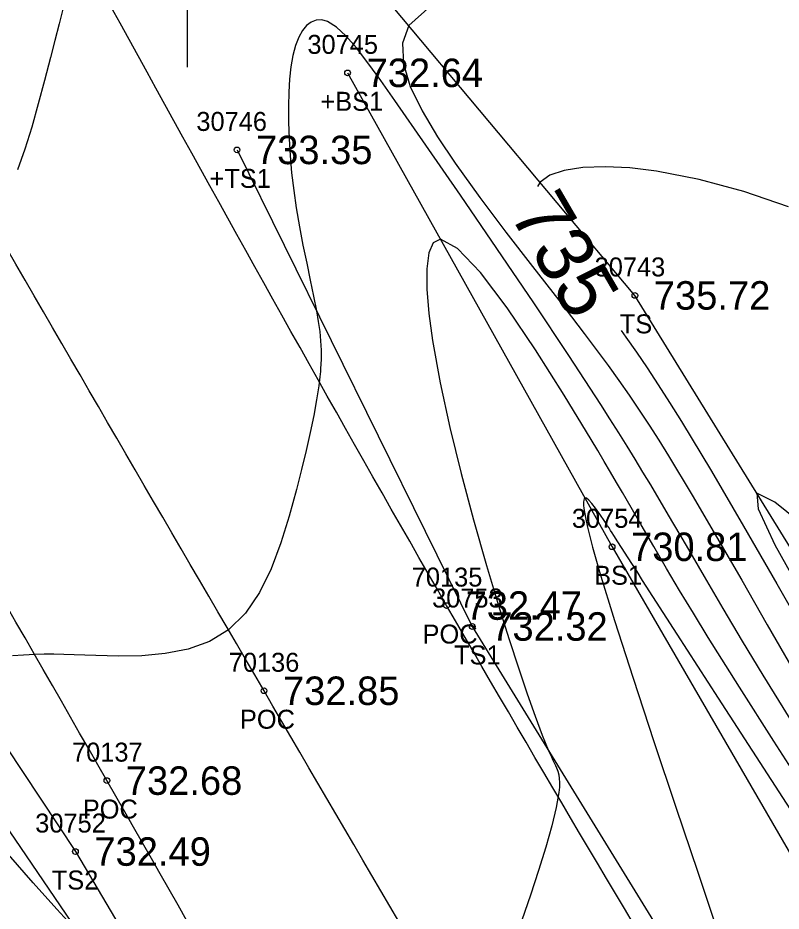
# Model space of a CAD drawing. Extents: x 1376587 to 1378239, y 1000335 to 1003031.
# Drawn here: x 1376960.22 to 1377000.43, y 1002299.59 to 1002346.64 of the extents above; entities that cross this region are included whole.
import ezdxf

# ---------------------------------------------------------------- set-up
doc = ezdxf.new("R2010")
doc.units = 0
for name, color, linetype in [('RD_DTM_BkLn1', 7, 'Continuous'), ('RD_DTM_BkLn2', 7, 'Continuous'), ('RD_DTM_BkLn_txCode', 7, 'Continuous'), ('RD_DTM_Major1', 7, 'Continuous'), ('RD_DTM_Major1_Lbl', 7, 'Continuous'), ('RD_DTM_Minor1', 7, 'Continuous'), ('RD_EX_Misc', 7, 'Continuous'), ('RD_EX_Road', 7, 'Continuous'), ('RD_EX_Road_txCode', 7, 'Continuous'), ('RD_EX_TX_Misc_ELEV', 7, 'Continuous'), ('RD_EX_TX_Road_ELEV', 7, 'Continuous'), ('RD_HC_Survey_ELEV', 7, 'Continuous'), ('RD_HC_Survey_txCode', 7, 'Continuous'), ('RD_SMD_Locator', 7, 'Continuous')]:
    doc.layers.add(name, color=color, linetype=linetype)

msp = doc.modelspace()

# ---------------------------------------------------------------- linework, layer by layer
at = {"layer": 'RD_DTM_BkLn1'}
msp.add_spline([(1377003.447, 1002259.314), (1376973.187, 1002311.196), (1376942.719, 1002364.726), (1376914.248, 1002420.136), (1376886.108, 1002475.587), (1376860.058, 1002531.093), (1376835.652, 1002585.094), (1376813.12, 1002641.257), (1376777.121, 1002732.301)], degree=3, dxfattribs=at)
at = {"layer": 'RD_DTM_BkLn2'}
for points in [[(1377334.808, 1002026.055), (1377284.229, 1002013.339), (1377249.257, 1001988.727), (1377213.659, 1001973.589), (1377188.957, 1002014.33), (1377158.44, 1002070.963), (1377139.047, 1002104.941), (1377113.892, 1002149.475), (1377071.66, 1002218.399), (1377041.895, 1002260.076), (1377023.693, 1002288.088), (1377010.927, 1002302.495), (1376992.725, 1002332.02), (1376976.352, 1002351.559)], [(1376977.592, 1002343.743), (1376991.525, 1002318.779), (1377012.226, 1002283.102), (1377032.893, 1002247.364), (1377053.281, 1002213.6), (1377075.695, 1002176.413), (1377096.747, 1002142.056), (1377117.513, 1002106.979), (1377138.493, 1002071.226), (1377160.243, 1002035.712), (1377181.074, 1001999.107), (1377204.311, 1001959.476)], [(1376971.766, 1002339.684), (1376984.16, 1002314.581), (1377005.368, 1002280.112), (1377027.082, 1002243.848), (1377048.279, 1002210.776), (1377069.87, 1002173.423), (1377092.065, 1002138.92), (1377112.017, 1002104.252), (1377133.641, 1002068.495), (1377155.53, 1002032.726), (1377177.087, 1001996.618), (1377201.678, 1001958.67), (1377205.328, 1001957.618)], [(1376933.477, 1002336.978), (1376936.207, 1002337.361), (1376942.118, 1002334.622), (1376963.252, 1002302.727), (1376984.874, 1002266.163), (1377004.611, 1002231.868), (1377027.248, 1002196.435), (1377047.864, 1002161.082), (1377069.437, 1002124.09), (1377090.339, 1002090.957), (1377112.039, 1002054.903), (1377133.555, 1002020.982), (1377142.847, 1002000.419), (1377146.96, 1001979.874), (1377168.451, 1001949.096), (1377180.608, 1001931.393), (1377190.285, 1001911.959), (1377184.466, 1001904.154), (1377176.345, 1001916.445), (1377168.914, 1001925.218), (1377157.418, 1001940.596), (1377135.248, 1001988.16)], [(1377142.847, 1002000.419), (1377120.857, 1002035.022), (1377093.975, 1002077.46), (1377068.464, 1002119.505), (1377041.306, 1002163.638), (1377022.11, 1002198.969), (1376992.664, 1002247.269), (1376968.66, 1002290.747), (1376938.21, 1002335.497), (1376936.932, 1002336.502), (1376934.733, 1002336.167)]]:
    msp.add_lwpolyline(points, dxfattribs=at)
at = {"layer": 'RD_DTM_Major1'}
for points in [[(1377000.825, 1002336.689), (1376998.459, 1002337.497), (1376996.12, 1002338.133), (1376993.868, 1002338.567), (1376992.459, 1002338.733), (1376991.154, 1002338.797), (1376989.99, 1002338.756), (1376989.005, 1002338.608), (1376988.239, 1002338.351), (1376987.729, 1002337.982), (1376987.597, 1002337.754)], [(1376992.007, 1002330.172), (1376992.257, 1002329.826), (1376992.812, 1002329.033), (1376993.377, 1002328.2), (1376993.957, 1002327.318), (1376994.557, 1002326.381), (1376995.182, 1002325.379), (1376996.759, 1002322.767), (1376998.453, 1002319.874), (1377000.211, 1002316.82), (1377001.982, 1002313.722)]]:
    msp.add_lwpolyline(points, dxfattribs=at)
at = {"layer": 'RD_DTM_Minor1'}
for points in [[(1376981.968, 1002347.269), (1376980.809, 1002346.241), (1376980.479, 1002345.304), (1376980.529, 1002344.223), (1376980.895, 1002343.026), (1376981.514, 1002341.736), (1376982.323, 1002340.381), (1376983.26, 1002338.987), (1376984.56, 1002337.177), (1376985.927, 1002335.359), (1376987.324, 1002333.55), (1376988.714, 1002331.763), (1376990.058, 1002330.015), (1376991.32, 1002328.321), (1376991.884, 1002327.536), (1376992.425, 1002326.758), (1376992.952, 1002325.98), (1376993.47, 1002325.194), (1376993.984, 1002324.391), (1376994.501, 1002323.564), (1376995.747, 1002321.506), (1376997.033, 1002319.31), (1376998.353, 1002317.017), (1376999.698, 1002314.669), (1377001.06, 1002312.306)], [(1376962.604, 1002347.167), (1376962.397, 1002346.329), (1376962.17, 1002345.455), (1376961.931, 1002344.546), (1376961.619, 1002343.338), (1376961.295, 1002342.107), (1376960.956, 1002340.89), (1376960.594, 1002339.72), (1376960.205, 1002338.633)], [(1377000.91, 1002309.711), (1376999.489, 1002312.009), (1376998.404, 1002313.805), (1376997.379, 1002315.535), (1376996.398, 1002317.212), (1376995.444, 1002318.846), (1376994.503, 1002320.452), (1376993.56, 1002322.039), (1376993.153, 1002322.715), (1376992.738, 1002323.394), (1376992.313, 1002324.084), (1376991.873, 1002324.789), (1376991.415, 1002325.514), (1376990.935, 1002326.266), (1376989.251, 1002328.85), (1376987.395, 1002331.631), (1376985.459, 1002334.488), (1376983.534, 1002337.298), (1376981.709, 1002339.936), (1376980.076, 1002342.281), (1376979.336, 1002343.334), (1376978.665, 1002344.262), (1376978.056, 1002345.052), (1376977.503, 1002345.687), (1376976.999, 1002346.156), (1376976.539, 1002346.443), (1376976.225, 1002346.531), (1376975.933, 1002346.522), (1376975.665, 1002346.42), (1376975.422, 1002346.233), (1376975.207, 1002345.967), (1376975.02, 1002345.63), (1376974.848, 1002345.175), (1376974.712, 1002344.648), (1376974.608, 1002344.057), (1376974.536, 1002343.412), (1376974.491, 1002342.722), (1376974.47, 1002341.995), (1376974.474, 1002341.149), (1376974.504, 1002340.276), (1376974.56, 1002339.381), (1376974.642, 1002338.471), (1376974.75, 1002337.553), (1376974.882, 1002336.634), (1376975.052, 1002335.639), (1376975.24, 1002334.663), (1376975.435, 1002333.718), (1376975.627, 1002332.818), (1376975.803, 1002331.975), (1376975.953, 1002331.203), (1376976.048, 1002330.643), (1376976.12, 1002330.122), (1376976.168, 1002329.627), (1376976.192, 1002329.143), (1376976.191, 1002328.657), (1376976.167, 1002328.155), (1376976.156, 1002328.014), (1376976.143, 1002327.871), (1376976.128, 1002327.725), (1376976.111, 1002327.575), (1376976.093, 1002327.421), (1376976.072, 1002327.263), (1376975.958, 1002326.522), (1376975.808, 1002325.699), (1376975.624, 1002324.806), (1376975.41, 1002323.85), (1376975.168, 1002322.842), (1376974.902, 1002321.793), (1376974.521, 1002320.387), (1376974.082, 1002318.981), (1376973.565, 1002317.626), (1376972.946, 1002316.376), (1376972.204, 1002315.285), (1376971.318, 1002314.406), (1376970.31, 1002313.792), (1376969.186, 1002313.387), (1376967.986, 1002313.151), (1376966.75, 1002313.043), (1376965.519, 1002313.023), (1376964.333, 1002313.05), (1376963.744, 1002313.07), (1376963.178, 1002313.09), (1376962.633, 1002313.106), (1376962.11, 1002313.116), (1376961.606, 1002313.117), (1376961.122, 1002313.107), (1376960.513, 1002313.075), (1376959.933, 1002313.028)], [(1377001.944, 1002305.595), (1377000.046, 1002308.536), (1376998.231, 1002311.377), (1376996.585, 1002314.003), (1376995.806, 1002315.276), (1376995.081, 1002316.482), (1376994.393, 1002317.644), (1376993.723, 1002318.788), (1376993.054, 1002319.938), (1376992.067, 1002321.638), (1376991.757, 1002322.168), (1376991.439, 1002322.712), (1376991.111, 1002323.27), (1376990.771, 1002323.845), (1376990.418, 1002324.437), (1376989.006, 1002326.764), (1376987.498, 1002329.145), (1376985.994, 1002331.369), (1376984.591, 1002333.223), (1376983.388, 1002334.496), (1376982.485, 1002334.976), (1376982.106, 1002334.792), (1376981.871, 1002334.256), (1376981.765, 1002333.422), (1376981.772, 1002332.342), (1376981.878, 1002331.066), (1376982.067, 1002329.648), (1376982.461, 1002327.422), (1376982.97, 1002325.064), (1376983.566, 1002322.635), (1376984.222, 1002320.194), (1376984.908, 1002317.802), (1376985.597, 1002315.519), (1376986.106, 1002313.897), (1376986.592, 1002312.396), (1376987.048, 1002311.04), (1376987.467, 1002309.852), (1376987.841, 1002308.857), (1376988.161, 1002308.078), (1376988.249, 1002307.883), (1376988.331, 1002307.707), (1376988.406, 1002307.548), (1376988.475, 1002307.403), (1376988.538, 1002307.267), (1376988.593, 1002307.138), (1376988.661, 1002306.958), (1376988.712, 1002306.775), (1376988.746, 1002306.58), (1376988.76, 1002306.365), (1376988.754, 1002306.119), (1376988.726, 1002305.833), (1376988.584, 1002305.049), (1376988.346, 1002304.074), (1376988.028, 1002302.951), (1376987.647, 1002301.723), (1376987.22, 1002300.432), (1376986.763, 1002299.12)], [(1377001.996, 1002319.601), (1377000.102, 1002321.132), (1376999.147, 1002321.604), (1376999.217, 1002320.779), (1377000.104, 1002318.884), (1377001.591, 1002316.217)], [(1377001.938, 1002303.371), (1376999.518, 1002307.12), (1376997.138, 1002310.799), (1376994.958, 1002314.174), (1376993.133, 1002317.01), (1376992.838, 1002317.471), (1376992.561, 1002317.905), (1376991.829, 1002319.049), (1376991.617, 1002319.38), (1376991.53, 1002319.514), (1376991.446, 1002319.644), (1376991.365, 1002319.769), (1376991.286, 1002319.89), (1376991.209, 1002320.007), (1376991.135, 1002320.119), (1376990.88, 1002320.499), (1376990.657, 1002320.815), (1376990.466, 1002321.063), (1376990.308, 1002321.237), (1376990.184, 1002321.332), (1376990.094, 1002321.342), (1376990.056, 1002321.303), (1376990.031, 1002321.229), (1376990.02, 1002321.121), (1376990.022, 1002320.978), (1376990.038, 1002320.803), (1376990.068, 1002320.595), (1376990.134, 1002320.237), (1376990.227, 1002319.812), (1376990.347, 1002319.322), (1376990.494, 1002318.768), (1376990.667, 1002318.149), (1376990.865, 1002317.466), (1376991.652, 1002314.898), (1376992.628, 1002311.862), (1376993.727, 1002308.526), (1376994.886, 1002305.061), (1376996.038, 1002301.637), (1376997.119, 1002298.424)], [(1376963.433, 1002298.429), (1376962.278, 1002299.695), (1376961.03, 1002301.086), (1376959.722, 1002302.567)]]:
    msp.add_lwpolyline(points, dxfattribs=at)
at = {"layer": 'RD_EX_Misc'}
msp.add_line((1376969.151, 1002344.036), (1376969.151, 1002354.036), dxfattribs=at)
at = {"layer": 'RD_EX_Road'}
for points in [[(1377013.314, 1002264.907), (1376982.808, 1002315.683), (1376952.468, 1002370.341), (1376923.174, 1002424.32), (1376895.644, 1002480.03), (1376870.11, 1002535.049), (1376846.329, 1002588.864), (1376822.292, 1002645.031), (1376786.564, 1002736.458)], [(1376994.747, 1002253.913), (1376964.909, 1002306.463), (1376934.396, 1002359.987), (1376904.773, 1002415.485), (1376877.271, 1002471.511), (1376851.037, 1002526.893), (1376827.48, 1002581.62), (1376804.191, 1002637.821), (1376768.457, 1002728.838)]]:
    msp.add_spline(points, degree=3, dxfattribs=at)
at = {"layer": 'RD_SMD_Locator'}
for centre in [(1376977.592, 1002343.743), (1376971.766, 1002339.684), (1376992.725, 1002332.02), (1376991.525, 1002318.779), (1376982.808, 1002315.683), (1376984.16, 1002314.581), (1376973.187, 1002311.196), (1376964.909, 1002306.463), (1376963.252, 1002302.727)]:
    msp.add_circle(centre, 0.15, dxfattribs=at)

# ---------------------------------------------------------------- texts
at = {"layer": 'RD_DTM_BkLn_txCode'}
for s, p in [('30745', (1376975.474, 1002344.743)), ('+BS1', (1376976.159, 1002341.743)), ('30746', (1376969.624, 1002340.684)), ('+TS1', (1376970.317, 1002337.684)), ('30743', (1376990.607, 1002333.02)), ('TS', (1376991.93, 1002330.02)), ('30754', (1376989.407, 1002319.779)), ('BS1', (1376990.58, 1002316.779)), ('30753', (1376982.042, 1002315.581)), ('TS1', (1376983.199, 1002312.581)), ('30752', (1376961.134, 1002303.727)), ('TS2', (1376962.008, 1002300.727))]:
    msp.add_text(s, height=1, dxfattribs=at).set_placement(p)
at = {"layer": 'RD_DTM_Major1_Lbl'}
msp.add_text('735', height=3, rotation=300.1835, dxfattribs=at).set_placement((1376986.073, 1002336.345))
at = {"layer": 'RD_EX_Road_txCode'}
for s, p in [('70135', (1376980.973, 1002316.683)), ('POC', (1376981.54, 1002313.683)), ('70137', (1376963.074, 1002307.463)), ('POC', (1376963.641, 1002304.463))]:
    msp.add_text(s, height=1, dxfattribs=at).set_placement(p)
at = {"layer": 'RD_EX_TX_Misc_ELEV'}
for s, p in [('732.64', (1376978.592, 1002342.993)), ('733.35', (1376972.766, 1002338.934)), ('735.72', (1376993.725, 1002331.27)), ('730.81', (1376992.525, 1002318.029)), ('732.32', (1376985.16, 1002313.831)), ('732.49', (1376964.252, 1002301.977))]:
    msp.add_text(s, height=1.5, dxfattribs=at).set_placement(p)
at = {"layer": 'RD_EX_TX_Road_ELEV'}
for s, p in [('732.47', (1376983.808, 1002314.933)), ('732.68', (1376965.909, 1002305.713))]:
    msp.add_text(s, height=1.5, dxfattribs=at).set_placement(p)
at = {"layer": 'RD_HC_Survey_ELEV'}
msp.add_text('732.85', height=1.5, dxfattribs=at).set_placement((1376974.187, 1002310.446))
at = {"layer": 'RD_HC_Survey_txCode'}
for s, p in [('70136', (1376971.329, 1002312.196)), ('POC', (1376971.919, 1002309.196))]:
    msp.add_text(s, height=1, dxfattribs=at).set_placement(p)

doc.saveas('drawing.dxf')
